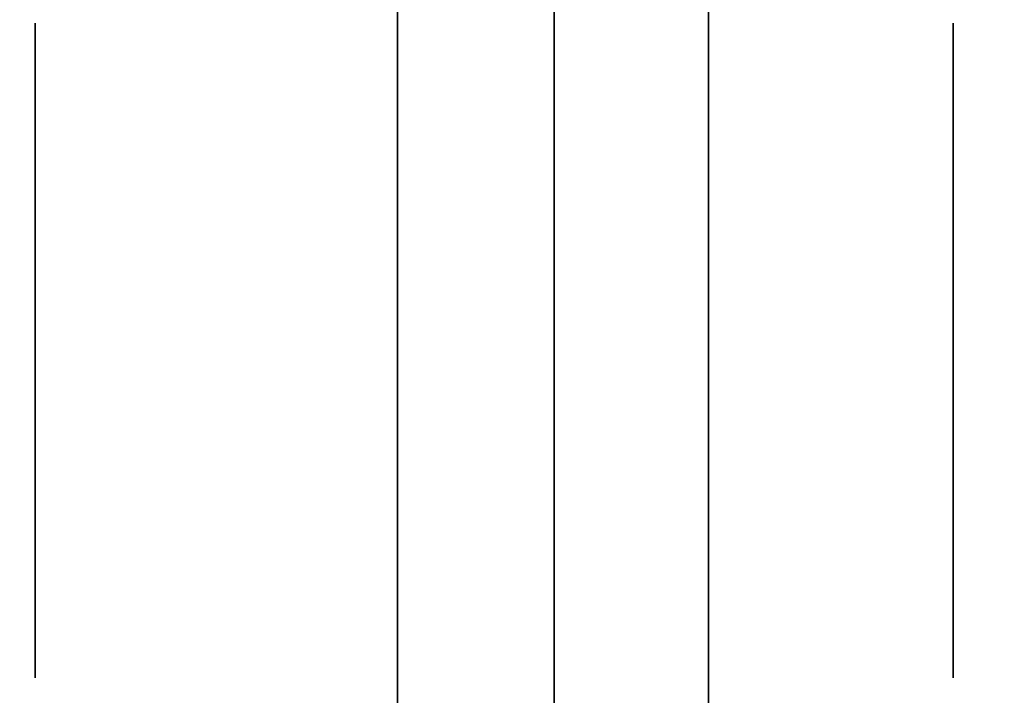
# Model space of a CAD drawing. Extents: x 248.8 to 273, y 2872.5 to 2876.7.
# Tile 643 of 656: x 272.8344 to 272.8746, y 2876.5443 to 2876.5719. Entities that reach past the tile are written whole.
import ezdxf

# ---------------------------------------------------------------- set-up
doc = ezdxf.new("R2010")
doc.units = 0
doc.header["$LTSCALE"] = 150
doc.header["$MEASUREMENT"] = 0
doc.layers.add('3DFACE_BOLT', color=7, linetype='CONTINUOUS')
doc.layers.add('3DFACE_SHAPE', color=7, linetype='CONTINUOUS')

msp = doc.modelspace()

# ---------------------------------------------------------------- linework, layer by layer
at = {"layer": '3DFACE_BOLT', "color": 1}
for points, invisible_edges in [([(272.849787, 2876.571741, -0.135), (272.849787, 2876.565054, -0.146583), (272.834987, 2876.571741, -0.135)], 14), ([(272.834987, 2876.571741, -0.135), (272.849787, 2876.565054, -0.146583), (272.834987, 2876.565054, -0.146583)], 3), ([(272.849787, 2876.565054, -0.123417), (272.849787, 2876.571741, -0.135), (272.834987, 2876.565054, -0.123417)], 14), ([(272.834987, 2876.565054, -0.123417), (272.849787, 2876.571741, -0.135), (272.834987, 2876.571741, -0.135)], 3), ([(272.834987, 2876.571741, -0.135), (272.834987, 2876.565054, -0.146583), (272.834987, 2876.565054, -0.123417)], 2), ([(272.849787, 2876.571741, -0.065), (272.849787, 2876.565054, -0.076583), (272.834987, 2876.571741, -0.065)], 14), ([(272.834987, 2876.571741, -0.065), (272.849787, 2876.565054, -0.076583), (272.834987, 2876.565054, -0.076583)], 3), ([(272.849787, 2876.565054, -0.053417), (272.849787, 2876.571741, -0.065), (272.834987, 2876.565054, -0.053417)], 14), ([(272.834987, 2876.565054, -0.053417), (272.849787, 2876.571741, -0.065), (272.834987, 2876.571741, -0.065)], 3), ([(272.834987, 2876.571741, -0.065), (272.834987, 2876.565054, -0.076583), (272.834987, 2876.565054, -0.053417)], 2), ([(272.849787, 2876.571741, -0.135), (272.849787, 2876.565054, -0.123417), (272.849787, 2876.565054, -0.146583)], 2), ([(272.849787, 2876.571741, -0.065), (272.849787, 2876.565054, -0.053417), (272.849787, 2876.565054, -0.076583)], 2), ([(272.872487, 2876.571741, -0.135), (272.872487, 2876.565054, -0.146583), (272.862487, 2876.571741, -0.135)], 14), ([(272.862487, 2876.571741, -0.135), (272.872487, 2876.565054, -0.146583), (272.862487, 2876.565054, -0.146583)], 3), ([(272.872487, 2876.565054, -0.123417), (272.872487, 2876.571741, -0.135), (272.862487, 2876.565054, -0.123417)], 14), ([(272.862487, 2876.565054, -0.123417), (272.872487, 2876.571741, -0.135), (272.862487, 2876.571741, -0.135)], 3), ([(272.862487, 2876.571741, -0.135), (272.862487, 2876.565054, -0.146583), (272.862487, 2876.565054, -0.123417)], 2), ([(272.872487, 2876.571741, -0.065), (272.872487, 2876.565054, -0.076583), (272.862487, 2876.571741, -0.065)], 14), ([(272.862487, 2876.571741, -0.065), (272.872487, 2876.565054, -0.076583), (272.862487, 2876.565054, -0.076583)], 3), ([(272.872487, 2876.565054, -0.053417), (272.872487, 2876.571741, -0.065), (272.862487, 2876.565054, -0.053417)], 14), ([(272.862487, 2876.565054, -0.053417), (272.872487, 2876.571741, -0.065), (272.862487, 2876.571741, -0.065)], 3), ([(272.862487, 2876.571741, -0.065), (272.862487, 2876.565054, -0.076583), (272.862487, 2876.565054, -0.053417)], 2), ([(272.872487, 2876.571741, -0.135), (272.872487, 2876.565054, -0.123417), (272.872487, 2876.565054, -0.146583)], 2), ([(272.872487, 2876.571741, -0.065), (272.872487, 2876.565054, -0.053417), (272.872487, 2876.565054, -0.076583)], 2), ([(272.862487, 2876.566366, -0.135), (272.862487, 2876.565975, -0.137472), (272.812487, 2876.566366, -0.135)], 14), ([(272.812487, 2876.566366, -0.135), (272.862487, 2876.565975, -0.137472), (272.812487, 2876.565975, -0.137472)], 3), ([(272.812487, 2876.565975, -0.132528), (272.862487, 2876.566366, -0.135), (272.812487, 2876.566366, -0.135)], 3), ([(272.862487, 2876.566366, -0.065), (272.862487, 2876.565975, -0.067472), (272.812487, 2876.566366, -0.065)], 14), ([(272.812487, 2876.566366, -0.065), (272.862487, 2876.565975, -0.067472), (272.812487, 2876.565975, -0.067472)], 3), ([(272.812487, 2876.565975, -0.062528), (272.862487, 2876.566366, -0.065), (272.812487, 2876.566366, -0.065)], 3), ([(272.862487, 2876.565975, -0.132528), (272.862487, 2876.566366, -0.135), (272.812487, 2876.565975, -0.132528)], 14), ([(272.862487, 2876.565975, -0.062528), (272.862487, 2876.566366, -0.065), (272.812487, 2876.565975, -0.062528)], 14), ([(272.862487, 2876.566366, -0.135), (272.862487, 2876.565975, -0.132528), (272.862487, 2876.565975, -0.137472)], 2), ([(272.862487, 2876.566366, -0.065), (272.862487, 2876.565975, -0.062528), (272.862487, 2876.565975, -0.067472)], 2), ([(272.862487, 2876.565975, -0.137472), (272.862487, 2876.564839, -0.139702), (272.812487, 2876.565975, -0.137472)], 14), ([(272.812487, 2876.565975, -0.137472), (272.862487, 2876.564839, -0.139702), (272.812487, 2876.564839, -0.139702)], 3), ([(272.862487, 2876.564839, -0.130298), (272.862487, 2876.565975, -0.132528), (272.812487, 2876.564839, -0.130298)], 14), ([(272.812487, 2876.564839, -0.130298), (272.862487, 2876.565975, -0.132528), (272.812487, 2876.565975, -0.132528)], 3), ([(272.862487, 2876.565975, -0.067472), (272.862487, 2876.564839, -0.069702), (272.812487, 2876.565975, -0.067472)], 14), ([(272.812487, 2876.565975, -0.067472), (272.862487, 2876.564839, -0.069702), (272.812487, 2876.564839, -0.069702)], 3), ([(272.862487, 2876.564839, -0.060298), (272.862487, 2876.565975, -0.062528), (272.812487, 2876.564839, -0.060298)], 14), ([(272.812487, 2876.564839, -0.060298), (272.862487, 2876.565975, -0.062528), (272.812487, 2876.565975, -0.062528)], 3), ([(272.862487, 2876.565975, -0.132528), (272.862487, 2876.564839, -0.130298), (272.862487, 2876.565975, -0.137472)], 14), ([(272.862487, 2876.565975, -0.137472), (272.862487, 2876.564839, -0.130298), (272.862487, 2876.564839, -0.139702)], 3), ([(272.862487, 2876.565975, -0.062528), (272.862487, 2876.564839, -0.060298), (272.862487, 2876.565975, -0.067472)], 14), ([(272.862487, 2876.565975, -0.067472), (272.862487, 2876.564839, -0.060298), (272.862487, 2876.564839, -0.069702)], 3), ([(272.849787, 2876.565054, -0.146583), (272.849787, 2876.551679, -0.146583), (272.834987, 2876.565054, -0.146583)], 14), ([(272.834987, 2876.565054, -0.146583), (272.849787, 2876.551679, -0.146583), (272.834987, 2876.551679, -0.146583)], 3), ([(272.849787, 2876.551679, -0.123417), (272.849787, 2876.565054, -0.123417), (272.834987, 2876.551679, -0.123417)], 14), ([(272.834987, 2876.551679, -0.123417), (272.849787, 2876.565054, -0.123417), (272.834987, 2876.565054, -0.123417)], 3), ([(272.834987, 2876.565054, -0.146583), (272.834987, 2876.551679, -0.146583), (272.834987, 2876.565054, -0.123417)], 14), ([(272.834987, 2876.565054, -0.123417), (272.834987, 2876.551679, -0.146583), (272.834987, 2876.551679, -0.123417)], 3), ([(272.849787, 2876.565054, -0.076583), (272.849787, 2876.551679, -0.076583), (272.834987, 2876.565054, -0.076583)], 14), ([(272.834987, 2876.565054, -0.076583), (272.849787, 2876.551679, -0.076583), (272.834987, 2876.551679, -0.076583)], 3), ([(272.849787, 2876.551679, -0.053417), (272.849787, 2876.565054, -0.053417), (272.834987, 2876.551679, -0.053417)], 14), ([(272.834987, 2876.551679, -0.053417), (272.849787, 2876.565054, -0.053417), (272.834987, 2876.565054, -0.053417)], 3), ([(272.834987, 2876.565054, -0.076583), (272.834987, 2876.551679, -0.076583), (272.834987, 2876.565054, -0.053417)], 14), ([(272.834987, 2876.565054, -0.053417), (272.834987, 2876.551679, -0.076583), (272.834987, 2876.551679, -0.053417)], 3), ([(272.849787, 2876.565054, -0.123417), (272.849787, 2876.551679, -0.123417), (272.849787, 2876.565054, -0.146583)], 14), ([(272.849787, 2876.565054, -0.146583), (272.849787, 2876.551679, -0.123417), (272.849787, 2876.551679, -0.146583)], 3), ([(272.849787, 2876.565054, -0.053417), (272.849787, 2876.551679, -0.053417), (272.849787, 2876.565054, -0.076583)], 14), ([(272.849787, 2876.565054, -0.076583), (272.849787, 2876.551679, -0.053417), (272.849787, 2876.551679, -0.076583)], 3), ([(272.872487, 2876.565054, -0.146583), (272.872487, 2876.551679, -0.146583), (272.862487, 2876.565054, -0.146583)], 14), ([(272.862487, 2876.565054, -0.146583), (272.872487, 2876.551679, -0.146583), (272.862487, 2876.551679, -0.146583)], 3), ([(272.872487, 2876.551679, -0.123417), (272.872487, 2876.565054, -0.123417), (272.862487, 2876.551679, -0.123417)], 14), ([(272.862487, 2876.551679, -0.123417), (272.872487, 2876.565054, -0.123417), (272.862487, 2876.565054, -0.123417)], 3), ([(272.862487, 2876.565054, -0.146583), (272.862487, 2876.551679, -0.146583), (272.862487, 2876.565054, -0.123417)], 14), ([(272.862487, 2876.565054, -0.123417), (272.862487, 2876.551679, -0.146583), (272.862487, 2876.551679, -0.123417)], 3), ([(272.872487, 2876.565054, -0.076583), (272.872487, 2876.551679, -0.076583), (272.862487, 2876.565054, -0.076583)], 14), ([(272.862487, 2876.565054, -0.076583), (272.872487, 2876.551679, -0.076583), (272.862487, 2876.551679, -0.076583)], 3), ([(272.872487, 2876.551679, -0.053417), (272.872487, 2876.565054, -0.053417), (272.862487, 2876.551679, -0.053417)], 14), ([(272.862487, 2876.551679, -0.053417), (272.872487, 2876.565054, -0.053417), (272.862487, 2876.565054, -0.053417)], 3), ([(272.862487, 2876.565054, -0.076583), (272.862487, 2876.551679, -0.076583), (272.862487, 2876.565054, -0.053417)], 14), ([(272.862487, 2876.565054, -0.053417), (272.862487, 2876.551679, -0.076583), (272.862487, 2876.551679, -0.053417)], 3), ([(272.872487, 2876.565054, -0.123417), (272.872487, 2876.551679, -0.123417), (272.872487, 2876.565054, -0.146583)], 14), ([(272.872487, 2876.565054, -0.146583), (272.872487, 2876.551679, -0.123417), (272.872487, 2876.551679, -0.146583)], 3), ([(272.872487, 2876.565054, -0.053417), (272.872487, 2876.551679, -0.053417), (272.872487, 2876.565054, -0.076583)], 14), ([(272.872487, 2876.565054, -0.076583), (272.872487, 2876.551679, -0.053417), (272.872487, 2876.551679, -0.076583)], 3), ([(272.862487, 2876.564839, -0.139702), (272.862487, 2876.563069, -0.141472), (272.812487, 2876.564839, -0.139702)], 14), ([(272.812487, 2876.564839, -0.139702), (272.862487, 2876.563069, -0.141472), (272.812487, 2876.563069, -0.141472)], 3), ([(272.862487, 2876.563069, -0.128528), (272.862487, 2876.564839, -0.130298), (272.812487, 2876.563069, -0.128528)], 14), ([(272.812487, 2876.563069, -0.128528), (272.862487, 2876.564839, -0.130298), (272.812487, 2876.564839, -0.130298)], 3), ([(272.862487, 2876.564839, -0.069702), (272.862487, 2876.563069, -0.071472), (272.812487, 2876.564839, -0.069702)], 14), ([(272.812487, 2876.564839, -0.069702), (272.862487, 2876.563069, -0.071472), (272.812487, 2876.563069, -0.071472)], 3), ([(272.862487, 2876.563069, -0.058528), (272.862487, 2876.564839, -0.060298), (272.812487, 2876.563069, -0.058528)], 14), ([(272.812487, 2876.563069, -0.058528), (272.862487, 2876.564839, -0.060298), (272.812487, 2876.564839, -0.060298)], 3), ([(272.862487, 2876.564839, -0.130298), (272.862487, 2876.563069, -0.128528), (272.862487, 2876.564839, -0.139702)], 14), ([(272.862487, 2876.564839, -0.139702), (272.862487, 2876.563069, -0.128528), (272.862487, 2876.563069, -0.141472)], 3), ([(272.862487, 2876.564839, -0.060298), (272.862487, 2876.563069, -0.058528), (272.862487, 2876.564839, -0.069702)], 14), ([(272.862487, 2876.564839, -0.069702), (272.862487, 2876.563069, -0.058528), (272.862487, 2876.563069, -0.071472)], 3), ([(272.862487, 2876.563069, -0.141472), (272.862487, 2876.560839, -0.142608), (272.812487, 2876.563069, -0.141472)], 14), ([(272.812487, 2876.563069, -0.141472), (272.862487, 2876.560839, -0.142608), (272.812487, 2876.560839, -0.142608)], 3), ([(272.862487, 2876.560839, -0.127392), (272.862487, 2876.563069, -0.128528), (272.812487, 2876.560839, -0.127392)], 14), ([(272.812487, 2876.560839, -0.127392), (272.862487, 2876.563069, -0.128528), (272.812487, 2876.563069, -0.128528)], 3), ([(272.862487, 2876.563069, -0.071472), (272.862487, 2876.560839, -0.072608), (272.812487, 2876.563069, -0.071472)], 14), ([(272.812487, 2876.563069, -0.071472), (272.862487, 2876.560839, -0.072608), (272.812487, 2876.560839, -0.072608)], 3), ([(272.862487, 2876.560839, -0.057392), (272.862487, 2876.563069, -0.058528), (272.812487, 2876.560839, -0.057392)], 14), ([(272.812487, 2876.560839, -0.057392), (272.862487, 2876.563069, -0.058528), (272.812487, 2876.563069, -0.058528)], 3), ([(272.862487, 2876.563069, -0.128528), (272.862487, 2876.560839, -0.127392), (272.862487, 2876.563069, -0.141472)], 14), ([(272.862487, 2876.563069, -0.141472), (272.862487, 2876.560839, -0.127392), (272.862487, 2876.560839, -0.142608)], 3), ([(272.862487, 2876.563069, -0.058528), (272.862487, 2876.560839, -0.057392), (272.862487, 2876.563069, -0.071472)], 14), ([(272.862487, 2876.563069, -0.071472), (272.862487, 2876.560839, -0.057392), (272.862487, 2876.560839, -0.072608)], 3), ([(272.862487, 2876.560839, -0.142608), (272.862487, 2876.558366, -0.143), (272.812487, 2876.560839, -0.142608)], 14), ([(272.812487, 2876.560839, -0.142608), (272.862487, 2876.558366, -0.143), (272.812487, 2876.558366, -0.143)], 3), ([(272.862487, 2876.558366, -0.127), (272.862487, 2876.560839, -0.127392), (272.812487, 2876.558366, -0.127)], 14), ([(272.812487, 2876.558366, -0.127), (272.862487, 2876.560839, -0.127392), (272.812487, 2876.560839, -0.127392)], 3), ([(272.862487, 2876.560839, -0.072608), (272.862487, 2876.558366, -0.073), (272.812487, 2876.560839, -0.072608)], 14), ([(272.812487, 2876.560839, -0.072608), (272.862487, 2876.558366, -0.073), (272.812487, 2876.558366, -0.073)], 3), ([(272.862487, 2876.558366, -0.057), (272.862487, 2876.560839, -0.057392), (272.812487, 2876.558366, -0.057)], 14), ([(272.812487, 2876.558366, -0.057), (272.862487, 2876.560839, -0.057392), (272.812487, 2876.560839, -0.057392)], 3), ([(272.862487, 2876.560839, -0.127392), (272.862487, 2876.558366, -0.127), (272.862487, 2876.560839, -0.142608)], 14), ([(272.862487, 2876.560839, -0.142608), (272.862487, 2876.558366, -0.127), (272.862487, 2876.558366, -0.143)], 3), ([(272.862487, 2876.560839, -0.057392), (272.862487, 2876.558366, -0.057), (272.862487, 2876.560839, -0.072608)], 14), ([(272.862487, 2876.560839, -0.072608), (272.862487, 2876.558366, -0.057), (272.862487, 2876.558366, -0.073)], 3), ([(272.862487, 2876.558366, -0.143), (272.862487, 2876.555894, -0.142608), (272.812487, 2876.558366, -0.143)], 14), ([(272.812487, 2876.558366, -0.143), (272.862487, 2876.555894, -0.142608), (272.812487, 2876.555894, -0.142608)], 3), ([(272.812487, 2876.555894, -0.127392), (272.862487, 2876.558366, -0.127), (272.812487, 2876.558366, -0.127)], 3), ([(272.862487, 2876.558366, -0.073), (272.862487, 2876.555894, -0.072608), (272.812487, 2876.558366, -0.073)], 14), ([(272.812487, 2876.558366, -0.073), (272.862487, 2876.555894, -0.072608), (272.812487, 2876.555894, -0.072608)], 3), ([(272.812487, 2876.555894, -0.057392), (272.862487, 2876.558366, -0.057), (272.812487, 2876.558366, -0.057)], 3), ([(272.862487, 2876.555894, -0.127392), (272.862487, 2876.558366, -0.127), (272.812487, 2876.555894, -0.127392)], 14), ([(272.862487, 2876.555894, -0.057392), (272.862487, 2876.558366, -0.057), (272.812487, 2876.555894, -0.057392)], 14), ([(272.862487, 2876.558366, -0.127), (272.862487, 2876.555894, -0.127392), (272.862487, 2876.558366, -0.143)], 14), ([(272.862487, 2876.558366, -0.143), (272.862487, 2876.555894, -0.127392), (272.862487, 2876.555894, -0.142608)], 3), ([(272.862487, 2876.558366, -0.057), (272.862487, 2876.555894, -0.057392), (272.862487, 2876.558366, -0.073)], 14), ([(272.862487, 2876.558366, -0.073), (272.862487, 2876.555894, -0.057392), (272.862487, 2876.555894, -0.072608)], 3), ([(272.862487, 2876.555894, -0.142608), (272.862487, 2876.553664, -0.141472), (272.812487, 2876.555894, -0.142608)], 14), ([(272.812487, 2876.555894, -0.142608), (272.862487, 2876.553664, -0.141472), (272.812487, 2876.553664, -0.141472)], 3), ([(272.862487, 2876.553664, -0.128528), (272.862487, 2876.555894, -0.127392), (272.812487, 2876.553664, -0.128528)], 14), ([(272.812487, 2876.553664, -0.128528), (272.862487, 2876.555894, -0.127392), (272.812487, 2876.555894, -0.127392)], 3), ([(272.862487, 2876.555894, -0.072608), (272.862487, 2876.553664, -0.071472), (272.812487, 2876.555894, -0.072608)], 14), ([(272.812487, 2876.555894, -0.072608), (272.862487, 2876.553664, -0.071472), (272.812487, 2876.553664, -0.071472)], 3), ([(272.862487, 2876.553664, -0.058528), (272.862487, 2876.555894, -0.057392), (272.812487, 2876.553664, -0.058528)], 14), ([(272.812487, 2876.553664, -0.058528), (272.862487, 2876.555894, -0.057392), (272.812487, 2876.555894, -0.057392)], 3), ([(272.862487, 2876.555894, -0.127392), (272.862487, 2876.553664, -0.128528), (272.862487, 2876.555894, -0.142608)], 14), ([(272.862487, 2876.555894, -0.142608), (272.862487, 2876.553664, -0.128528), (272.862487, 2876.553664, -0.141472)], 3), ([(272.862487, 2876.555894, -0.057392), (272.862487, 2876.553664, -0.058528), (272.862487, 2876.555894, -0.072608)], 14), ([(272.862487, 2876.555894, -0.072608), (272.862487, 2876.553664, -0.058528), (272.862487, 2876.553664, -0.071472)], 3), ([(272.862487, 2876.553664, -0.141472), (272.862487, 2876.551894, -0.139702), (272.812487, 2876.553664, -0.141472)], 14), ([(272.812487, 2876.553664, -0.141472), (272.862487, 2876.551894, -0.139702), (272.812487, 2876.551894, -0.139702)], 3), ([(272.862487, 2876.551894, -0.130298), (272.862487, 2876.553664, -0.128528), (272.812487, 2876.551894, -0.130298)], 14), ([(272.812487, 2876.551894, -0.130298), (272.862487, 2876.553664, -0.128528), (272.812487, 2876.553664, -0.128528)], 3), ([(272.862487, 2876.553664, -0.071472), (272.862487, 2876.551894, -0.069702), (272.812487, 2876.553664, -0.071472)], 14), ([(272.812487, 2876.553664, -0.071472), (272.862487, 2876.551894, -0.069702), (272.812487, 2876.551894, -0.069702)], 3), ([(272.862487, 2876.551894, -0.060298), (272.862487, 2876.553664, -0.058528), (272.812487, 2876.551894, -0.060298)], 14), ([(272.812487, 2876.551894, -0.060298), (272.862487, 2876.553664, -0.058528), (272.812487, 2876.553664, -0.058528)], 3), ([(272.862487, 2876.553664, -0.128528), (272.862487, 2876.551894, -0.130298), (272.862487, 2876.553664, -0.141472)], 14), ([(272.862487, 2876.553664, -0.141472), (272.862487, 2876.551894, -0.130298), (272.862487, 2876.551894, -0.139702)], 3), ([(272.862487, 2876.553664, -0.058528), (272.862487, 2876.551894, -0.060298), (272.862487, 2876.553664, -0.071472)], 14), ([(272.862487, 2876.553664, -0.071472), (272.862487, 2876.551894, -0.060298), (272.862487, 2876.551894, -0.069702)], 3), ([(272.862487, 2876.551894, -0.139702), (272.862487, 2876.550758, -0.137472), (272.812487, 2876.551894, -0.139702)], 14), ([(272.812487, 2876.551894, -0.139702), (272.862487, 2876.550758, -0.137472), (272.812487, 2876.550758, -0.137472)], 3), ([(272.862487, 2876.550758, -0.132528), (272.862487, 2876.551894, -0.130298), (272.812487, 2876.550758, -0.132528)], 14), ([(272.812487, 2876.550758, -0.132528), (272.862487, 2876.551894, -0.130298), (272.812487, 2876.551894, -0.130298)], 3), ([(272.862487, 2876.551894, -0.069702), (272.862487, 2876.550758, -0.067472), (272.812487, 2876.551894, -0.069702)], 14), ([(272.812487, 2876.551894, -0.069702), (272.862487, 2876.550758, -0.067472), (272.812487, 2876.550758, -0.067472)], 3), ([(272.862487, 2876.550758, -0.062528), (272.862487, 2876.551894, -0.060298), (272.812487, 2876.550758, -0.062528)], 14), ([(272.812487, 2876.550758, -0.062528), (272.862487, 2876.551894, -0.060298), (272.812487, 2876.551894, -0.060298)], 3), ([(272.849787, 2876.551679, -0.146583), (272.849787, 2876.544991, -0.135), (272.834987, 2876.551679, -0.146583)], 14), ([(272.834987, 2876.551679, -0.146583), (272.849787, 2876.544991, -0.135), (272.834987, 2876.544991, -0.135)], 3), ([(272.849787, 2876.544991, -0.135), (272.849787, 2876.551679, -0.123417), (272.834987, 2876.544991, -0.135)], 14), ([(272.834987, 2876.544991, -0.135), (272.849787, 2876.551679, -0.123417), (272.834987, 2876.551679, -0.123417)], 3), ([(272.834987, 2876.551679, -0.146583), (272.834987, 2876.544991, -0.135), (272.834987, 2876.551679, -0.123417)], 12), ([(272.849787, 2876.551679, -0.076583), (272.849787, 2876.544991, -0.065), (272.834987, 2876.551679, -0.076583)], 14), ([(272.834987, 2876.551679, -0.076583), (272.849787, 2876.544991, -0.065), (272.834987, 2876.544991, -0.065)], 3), ([(272.849787, 2876.544991, -0.065), (272.849787, 2876.551679, -0.053417), (272.834987, 2876.544991, -0.065)], 14), ([(272.834987, 2876.544991, -0.065), (272.849787, 2876.551679, -0.053417), (272.834987, 2876.551679, -0.053417)], 3), ([(272.834987, 2876.551679, -0.076583), (272.834987, 2876.544991, -0.065), (272.834987, 2876.551679, -0.053417)], 12), ([(272.849787, 2876.551679, -0.123417), (272.849787, 2876.544991, -0.135), (272.849787, 2876.551679, -0.146583)], 12), ([(272.849787, 2876.551679, -0.053417), (272.849787, 2876.544991, -0.065), (272.849787, 2876.551679, -0.076583)], 12), ([(272.862487, 2876.551894, -0.130298), (272.862487, 2876.550758, -0.132528), (272.862487, 2876.551894, -0.139702)], 14), ([(272.862487, 2876.551894, -0.139702), (272.862487, 2876.550758, -0.132528), (272.862487, 2876.550758, -0.137472)], 3), ([(272.862487, 2876.551894, -0.060298), (272.862487, 2876.550758, -0.062528), (272.862487, 2876.551894, -0.069702)], 14), ([(272.862487, 2876.551894, -0.069702), (272.862487, 2876.550758, -0.062528), (272.862487, 2876.550758, -0.067472)], 3), ([(272.872487, 2876.551679, -0.146583), (272.872487, 2876.544991, -0.135), (272.862487, 2876.551679, -0.146583)], 14), ([(272.862487, 2876.551679, -0.146583), (272.872487, 2876.544991, -0.135), (272.862487, 2876.544991, -0.135)], 3), ([(272.872487, 2876.544991, -0.135), (272.872487, 2876.551679, -0.123417), (272.862487, 2876.544991, -0.135)], 14), ([(272.862487, 2876.544991, -0.135), (272.872487, 2876.551679, -0.123417), (272.862487, 2876.551679, -0.123417)], 3), ([(272.862487, 2876.551679, -0.146583), (272.862487, 2876.544991, -0.135), (272.862487, 2876.551679, -0.123417)], 12), ([(272.872487, 2876.551679, -0.076583), (272.872487, 2876.544991, -0.065), (272.862487, 2876.551679, -0.076583)], 14), ([(272.862487, 2876.551679, -0.076583), (272.872487, 2876.544991, -0.065), (272.862487, 2876.544991, -0.065)], 3), ([(272.872487, 2876.544991, -0.065), (272.872487, 2876.551679, -0.053417), (272.862487, 2876.544991, -0.065)], 14), ([(272.862487, 2876.544991, -0.065), (272.872487, 2876.551679, -0.053417), (272.862487, 2876.551679, -0.053417)], 3), ([(272.862487, 2876.551679, -0.076583), (272.862487, 2876.544991, -0.065), (272.862487, 2876.551679, -0.053417)], 12), ([(272.872487, 2876.551679, -0.123417), (272.872487, 2876.544991, -0.135), (272.872487, 2876.551679, -0.146583)], 12), ([(272.872487, 2876.551679, -0.053417), (272.872487, 2876.544991, -0.065), (272.872487, 2876.551679, -0.076583)], 12), ([(272.862487, 2876.550758, -0.137472), (272.862487, 2876.550366, -0.135), (272.812487, 2876.550758, -0.137472)], 14), ([(272.812487, 2876.550758, -0.137472), (272.862487, 2876.550366, -0.135), (272.812487, 2876.550366, -0.135)], 3), ([(272.862487, 2876.550366, -0.135), (272.862487, 2876.550758, -0.132528), (272.812487, 2876.550366, -0.135)], 14), ([(272.812487, 2876.550366, -0.135), (272.862487, 2876.550758, -0.132528), (272.812487, 2876.550758, -0.132528)], 3), ([(272.862487, 2876.550758, -0.067472), (272.862487, 2876.550366, -0.065), (272.812487, 2876.550758, -0.067472)], 14), ([(272.812487, 2876.550758, -0.067472), (272.862487, 2876.550366, -0.065), (272.812487, 2876.550366, -0.065)], 3), ([(272.862487, 2876.550366, -0.065), (272.862487, 2876.550758, -0.062528), (272.812487, 2876.550366, -0.065)], 14), ([(272.812487, 2876.550366, -0.065), (272.862487, 2876.550758, -0.062528), (272.812487, 2876.550758, -0.062528)], 3), ([(272.862487, 2876.550758, -0.132528), (272.862487, 2876.550366, -0.135), (272.862487, 2876.550758, -0.137472)], 12), ([(272.862487, 2876.550758, -0.062528), (272.862487, 2876.550366, -0.065), (272.862487, 2876.550758, -0.067472)], 12)]:
    msp.add_3dface(points, dxfattribs=dict(at, invisible_edges=invisible_edges))
at = {"layer": '3DFACE_SHAPE', "color": 13}
for points, invisible_edges in [([(272.856187, 2872.521516, -0.1905), (272.856187, 2876.721516, -0.1905), (272.759337, 2872.521516, -0.1905)], 2), ([(272.856187, 2876.721516, -0.1905), (272.759337, 2876.721516, -0.1905), (272.759337, 2872.521516, -0.1905)], 12), ([(272.856187, 2876.684666, -0.0095), (272.856187, 2876.558366, -0.0095), (272.759337, 2876.721516, -0.0095)], 14), ([(272.759337, 2876.721516, -0.0095), (272.856187, 2876.558366, -0.0095), (272.856187, 2874.684666, -0.0095)], 13), ([(272.856187, 2874.684666, -0.0095), (272.856187, 2874.558366, -0.0095), (272.759337, 2876.721516, -0.0095)], 14), ([(272.856187, 2874.558366, -0.0095), (272.856187, 2872.684666, -0.0095), (272.759337, 2876.721516, -0.0095)], 14), ([(272.759337, 2876.721516, -0.0095), (272.856187, 2872.684666, -0.0095), (272.856187, 2872.558366, -0.0095)], 13), ([(272.759337, 2872.521516, -0.0095), (272.759337, 2876.721516, -0.0095), (272.856187, 2872.558366, -0.0095)], 14), ([(272.959337, 2872.521516), (272.959337, 2876.721516), (272.759337, 2872.521516)], 2), ([(272.959337, 2876.721516), (272.759337, 2876.721516), (272.759337, 2872.521516)], 12), ([(272.759337, 2872.521516, -0.2), (272.759337, 2876.721516, -0.2), (272.959337, 2872.521516, -0.2)], 2), ([(272.759337, 2876.721516, -0.2), (272.959337, 2876.721516, -0.2), (272.959337, 2872.521516, -0.2)], 12), ([(272.856187, 2874.558366, -0.1435), (272.856187, 2876.721516, -0.1905), (272.856187, 2872.684666, -0.1435)], 15), ([(272.856187, 2872.684666, -0.1435), (272.856187, 2876.721516, -0.1905), (272.856187, 2872.521516, -0.1905)], 13), ([(272.856187, 2874.684666, -0.1435), (272.856187, 2876.721516, -0.1905), (272.856187, 2874.558366, -0.1435)], 15), ([(272.856187, 2874.684666, -0.1435), (272.856187, 2876.558366, -0.1435), (272.856187, 2876.721516, -0.1905)], 15), ([(272.856187, 2876.558366, -0.1435), (272.856187, 2876.564377, -0.14101), (272.856187, 2876.721516, -0.1905)], 14), ([(272.856187, 2876.721516, -0.1905), (272.856187, 2876.564377, -0.14101), (272.856187, 2876.678656, -0.14101)], 15), ([(272.862487, 2874.558366, -0.0565), (272.862487, 2876.721516, -0.0095), (272.862487, 2872.684666, -0.0565)], 15), ([(272.862487, 2872.684666, -0.0565), (272.862487, 2876.721516, -0.0095), (272.862487, 2872.521516, -0.0095)], 13), ([(272.862487, 2874.684666, -0.0565), (272.862487, 2876.721516, -0.0095), (272.862487, 2874.558366, -0.0565)], 15), ([(272.862487, 2876.558366, -0.0565), (272.862487, 2876.721516, -0.0095), (272.862487, 2874.684666, -0.0565)], 15), ([(272.862487, 2876.564377, -0.05899), (272.862487, 2876.721516, -0.0095), (272.862487, 2876.558366, -0.0565)], 3), ([(272.862487, 2876.684666, -0.0565), (272.862487, 2876.721516, -0.0095), (272.862487, 2876.564377, -0.05899)], 15), ([(272.862487, 2872.521516, -0.1905), (272.862487, 2876.721516, -0.1905), (272.862487, 2876.558366, -0.1435)], 14), ([(272.862487, 2876.721516, -0.1905), (272.862487, 2876.678656, -0.14101), (272.862487, 2876.558366, -0.1435)], 15), ([(272.862487, 2872.521516, -0.0095), (272.862487, 2876.721516, -0.0095), (272.959337, 2872.521516, -0.0095)], 2), ([(272.862487, 2876.721516, -0.0095), (272.959337, 2876.721516, -0.0095), (272.959337, 2872.521516, -0.0095)], 12), ([(272.959337, 2872.521516, -0.1905), (272.959337, 2876.721516, -0.1905), (272.862487, 2872.521516, -0.1905)], 2), ([(272.959337, 2876.721516, -0.1905), (272.862487, 2876.721516, -0.1905), (272.862487, 2872.521516, -0.1905)], 12), ([(272.856187, 2876.531016, -2.5), (272.856187, 2876.712016, -2.5), (272.862487, 2876.531016, -2.5)], 14), ([(272.856187, 2876.712016, -2.5), (272.862487, 2876.712016, -2.5), (272.862487, 2876.531016, -2.5)], 13), ([(272.856187, 2876.712016, -0.2), (272.856187, 2876.531016, -0.2), (272.862487, 2876.712016, -0.2)], 14), ([(272.856187, 2876.531016, -0.2), (272.862487, 2876.531016, -0.2), (272.862487, 2876.712016, -0.2)], 13), ([(272.856187, 2876.531016, -2.5), (272.856187, 2876.531016, -0.2), (272.856187, 2876.712016, -2.5)], 2), ([(272.856187, 2876.531016, -0.2), (272.856187, 2876.712016, -0.2), (272.856187, 2876.712016, -2.5)], 12), ([(272.862487, 2876.712016, -2.5), (272.862487, 2876.712016, -0.2), (272.862487, 2876.531016, -2.5)], 2), ([(272.862487, 2876.712016, -0.2), (272.862487, 2876.531016, -0.2), (272.862487, 2876.531016, -2.5)], 12), ([(272.856187, 2876.678656, -0.05899), (272.856187, 2876.558366, -0.0095), (272.856187, 2876.684666, -0.0565)], 3), ([(272.856187, 2876.558366, -0.0095), (272.856187, 2876.684666, -0.0095), (272.856187, 2876.684666, -0.0565)], 14), ([(272.862487, 2876.678656, -0.05899), (272.862487, 2876.684666, -0.0565), (272.862487, 2876.566866, -0.065)], 14), ([(272.862487, 2876.566866, -0.065), (272.862487, 2876.684666, -0.0565), (272.862487, 2876.564377, -0.05899)], 15), ([(272.856187, 2876.566866, -0.135), (272.856187, 2876.676166, -0.135), (272.856187, 2876.678656, -0.14101)], 13), ([(272.856187, 2876.678656, -0.14101), (272.856187, 2876.564377, -0.14101), (272.856187, 2876.566866, -0.135)], 13), ([(272.856187, 2876.566866, -0.135), (272.856187, 2876.678656, -0.07101), (272.856187, 2876.676166, -0.135)], 15), ([(272.856187, 2876.678656, -0.07101), (272.856187, 2876.566866, -0.135), (272.856187, 2876.676166, -0.065)], 3), ([(272.856187, 2876.564377, -0.05899), (272.856187, 2876.558366, -0.0565), (272.856187, 2876.678656, -0.05899)], 14), ([(272.856187, 2876.558366, -0.0565), (272.856187, 2876.558366, -0.0095), (272.856187, 2876.678656, -0.05899)], 15), ([(272.856187, 2876.678656, -0.05899), (272.856187, 2876.676166, -0.065), (272.856187, 2876.564377, -0.05899)], 14), ([(272.862487, 2876.676166, -0.065), (272.862487, 2876.678656, -0.05899), (272.862487, 2876.566866, -0.065)], 14), ([(272.862487, 2876.676166, -0.135), (272.862487, 2876.678656, -0.12899), (272.862487, 2876.566866, -0.065)], 14), ([(272.862487, 2876.566866, -0.065), (272.862487, 2876.678656, -0.12899), (272.862487, 2876.676166, -0.065)], 15), ([(272.862487, 2876.558366, -0.1435), (272.862487, 2876.678656, -0.14101), (272.862487, 2876.564377, -0.14101)], 3), ([(272.862487, 2876.678656, -0.14101), (272.862487, 2876.676166, -0.135), (272.862487, 2876.564377, -0.14101)], 14), ([(272.856187, 2876.566866, -0.135), (272.856187, 2876.564377, -0.12899), (272.856187, 2876.676166, -0.065)], 14), ([(272.856187, 2876.676166, -0.065), (272.856187, 2876.564377, -0.12899), (272.856187, 2876.566866, -0.065)], 15), ([(272.856187, 2876.676166, -0.065), (272.856187, 2876.566866, -0.065), (272.856187, 2876.564377, -0.05899)], 13), ([(272.862487, 2876.566866, -0.135), (272.862487, 2876.676166, -0.135), (272.862487, 2876.564377, -0.07101)], 15), ([(272.862487, 2876.564377, -0.07101), (272.862487, 2876.676166, -0.135), (272.862487, 2876.566866, -0.065)], 3), ([(272.862487, 2876.676166, -0.135), (272.862487, 2876.566866, -0.135), (272.862487, 2876.564377, -0.14101)], 13), ([(272.849787, 2876.611967, -0.03), (272.849787, 2876.558366, -0.03), (272.856187, 2876.618367, -0.03)], 14), ([(272.856187, 2876.618367, -0.03), (272.849787, 2876.558366, -0.03), (272.856187, 2876.516367, -0.03)], 3), ([(272.856187, 2876.516367, -0.17), (272.849787, 2876.611967, -0.17), (272.856187, 2876.618367, -0.17)], 3), ([(272.856187, 2876.516367, -0.03), (272.856187, 2876.564377, -0.05899), (272.856187, 2876.618367, -0.03)], 3), ([(272.856187, 2876.564377, -0.05899), (272.856187, 2876.618367, -0.065), (272.856187, 2876.618367, -0.03)], 13), ([(272.856187, 2876.564377, -0.05899), (272.856187, 2876.566866, -0.065), (272.856187, 2876.618367, -0.065)], 14), ([(272.856187, 2876.566866, -0.065), (272.856187, 2876.564377, -0.07101), (272.856187, 2876.618367, -0.065)], 14), ([(272.856187, 2876.566866, -0.135), (272.856187, 2876.618367, -0.065), (272.856187, 2876.564377, -0.07101)], 15), ([(272.856187, 2876.558366, -0.1435), (272.856187, 2876.618367, -0.135), (272.856187, 2876.564377, -0.14101)], 3), ([(272.856187, 2876.564377, -0.14101), (272.856187, 2876.618367, -0.135), (272.856187, 2876.566866, -0.135)], 3), ([(272.856187, 2876.618367, -0.135), (272.856187, 2876.618367, -0.065), (272.856187, 2876.566866, -0.135)], 14), ([(272.856187, 2876.618367, -0.135), (272.856187, 2876.558366, -0.1435), (272.856187, 2876.618367, -0.17)], 3), ([(272.856187, 2876.558366, -0.1435), (272.856187, 2876.552356, -0.14101), (272.856187, 2876.618367, -0.17)], 14), ([(272.856187, 2876.618367, -0.17), (272.856187, 2876.552356, -0.14101), (272.856187, 2876.516367, -0.17)], 3), ([(272.849787, 2876.516367, -0.17), (272.849787, 2876.564377, -0.14101), (272.849787, 2876.611967, -0.17)], 3), ([(272.849787, 2876.564377, -0.14101), (272.849787, 2876.566866, -0.135), (272.849787, 2876.611967, -0.17)], 14), ([(272.849787, 2876.611967, -0.17), (272.849787, 2876.566866, -0.135), (272.849787, 2876.564377, -0.12899)], 13), ([(272.849787, 2876.564377, -0.12899), (272.849787, 2876.566866, -0.065), (272.849787, 2876.611967, -0.17)], 15), ([(272.849787, 2876.566866, -0.065), (272.849787, 2876.564377, -0.05899), (272.849787, 2876.611967, -0.17)], 14), ([(272.849787, 2876.611967, -0.17), (272.849787, 2876.564377, -0.05899), (272.849787, 2876.611967, -0.03)], 3), ([(272.849787, 2876.564377, -0.05899), (272.849787, 2876.558366, -0.03), (272.849787, 2876.611967, -0.03)], 13), ([(272.849787, 2876.516367, -0.17), (272.849787, 2876.611967, -0.17), (272.856187, 2876.516367, -0.17)], 2), ([(272.849787, 2876.564377, -0.07101), (272.849787, 2876.566866, -0.065), (272.849787, 2876.564377, -0.12899)], 14), ([(272.849787, 2876.564377, -0.14101), (272.856187, 2876.564377, -0.14101), (272.849787, 2876.566866, -0.135)], 3), ([(272.856187, 2876.564377, -0.14101), (272.856187, 2876.566866, -0.135), (272.849787, 2876.566866, -0.135)], 14), ([(272.849787, 2876.566866, -0.135), (272.856187, 2876.566866, -0.135), (272.849787, 2876.564377, -0.12899)], 3), ([(272.856187, 2876.566866, -0.135), (272.856187, 2876.564377, -0.12899), (272.849787, 2876.564377, -0.12899)], 14), ([(272.849787, 2876.564377, -0.07101), (272.856187, 2876.564377, -0.07101), (272.849787, 2876.566866, -0.065)], 3), ([(272.856187, 2876.564377, -0.07101), (272.856187, 2876.566866, -0.065), (272.849787, 2876.566866, -0.065)], 14), ([(272.849787, 2876.566866, -0.065), (272.856187, 2876.566866, -0.065), (272.849787, 2876.564377, -0.05899)], 3), ([(272.856187, 2876.566866, -0.065), (272.856187, 2876.564377, -0.05899), (272.849787, 2876.564377, -0.05899)], 14), ([(272.856187, 2876.564377, -0.12899), (272.856187, 2876.566866, -0.135), (272.856187, 2876.558366, -0.0735)], 14), ([(272.856187, 2876.558366, -0.0735), (272.856187, 2876.566866, -0.135), (272.856187, 2876.564377, -0.07101)], 3), ([(272.862487, 2876.564377, -0.05899), (272.856187, 2876.564377, -0.05899), (272.862487, 2876.566866, -0.065)], 3), ([(272.856187, 2876.564377, -0.05899), (272.856187, 2876.566866, -0.065), (272.862487, 2876.566866, -0.065)], 14), ([(272.862487, 2876.566866, -0.065), (272.856187, 2876.566866, -0.065), (272.862487, 2876.564377, -0.07101)], 3), ([(272.856187, 2876.566866, -0.065), (272.856187, 2876.564377, -0.07101), (272.862487, 2876.564377, -0.07101)], 14), ([(272.862487, 2876.564377, -0.12899), (272.856187, 2876.564377, -0.12899), (272.862487, 2876.566866, -0.135)], 3), ([(272.856187, 2876.564377, -0.12899), (272.856187, 2876.566866, -0.135), (272.862487, 2876.566866, -0.135)], 14), ([(272.862487, 2876.566866, -0.135), (272.856187, 2876.566866, -0.135), (272.862487, 2876.564377, -0.14101)], 3), ([(272.856187, 2876.566866, -0.135), (272.856187, 2876.564377, -0.14101), (272.862487, 2876.564377, -0.14101)], 14), ([(272.856187, 2876.564377, -0.12899), (272.856187, 2876.564377, -0.07101), (272.856187, 2876.566866, -0.065)], 13), ([(272.862487, 2876.564377, -0.12899), (272.862487, 2876.566866, -0.135), (272.862487, 2876.564377, -0.07101)], 14), ([(272.849787, 2876.516367, -0.17), (272.849787, 2876.558366, -0.1435), (272.849787, 2876.564377, -0.14101)], 13), ([(272.849787, 2876.558366, -0.0735), (272.849787, 2876.564377, -0.07101), (272.849787, 2876.558366, -0.1265)], 14), ([(272.849787, 2876.558366, -0.1265), (272.849787, 2876.564377, -0.07101), (272.849787, 2876.564377, -0.12899)], 15), ([(272.849787, 2876.564377, -0.05899), (272.849787, 2876.558366, -0.0565), (272.849787, 2876.558366, -0.03)], 14), ([(272.849787, 2876.558366, -0.1435), (272.856187, 2876.558366, -0.1435), (272.849787, 2876.564377, -0.14101)], 3), ([(272.856187, 2876.558366, -0.1435), (272.856187, 2876.564377, -0.14101), (272.849787, 2876.564377, -0.14101)], 14), ([(272.849787, 2876.564377, -0.12899), (272.856187, 2876.564377, -0.12899), (272.849787, 2876.558366, -0.1265)], 3), ([(272.856187, 2876.564377, -0.12899), (272.856187, 2876.558366, -0.1265), (272.849787, 2876.558366, -0.1265)], 14), ([(272.849787, 2876.558366, -0.0735), (272.856187, 2876.558366, -0.0735), (272.849787, 2876.564377, -0.07101)], 3), ([(272.856187, 2876.558366, -0.0735), (272.856187, 2876.564377, -0.07101), (272.849787, 2876.564377, -0.07101)], 14), ([(272.849787, 2876.564377, -0.05899), (272.856187, 2876.564377, -0.05899), (272.849787, 2876.558366, -0.0565)], 3), ([(272.856187, 2876.564377, -0.05899), (272.856187, 2876.558366, -0.0565), (272.849787, 2876.558366, -0.0565)], 14), ([(272.862487, 2876.558366, -0.0565), (272.856187, 2876.558366, -0.0565), (272.862487, 2876.564377, -0.05899)], 3), ([(272.856187, 2876.558366, -0.0565), (272.856187, 2876.564377, -0.05899), (272.862487, 2876.564377, -0.05899)], 14), ([(272.862487, 2876.564377, -0.07101), (272.856187, 2876.564377, -0.07101), (272.862487, 2876.558366, -0.0735)], 3), ([(272.856187, 2876.564377, -0.07101), (272.856187, 2876.558366, -0.0735), (272.862487, 2876.558366, -0.0735)], 14), ([(272.862487, 2876.558366, -0.1265), (272.856187, 2876.558366, -0.1265), (272.862487, 2876.564377, -0.12899)], 3), ([(272.856187, 2876.558366, -0.1265), (272.856187, 2876.564377, -0.12899), (272.862487, 2876.564377, -0.12899)], 14), ([(272.862487, 2876.564377, -0.14101), (272.856187, 2876.564377, -0.14101), (272.862487, 2876.558366, -0.1435)], 3), ([(272.856187, 2876.564377, -0.14101), (272.856187, 2876.558366, -0.1435), (272.862487, 2876.558366, -0.1435)], 14), ([(272.856187, 2876.564377, -0.12899), (272.856187, 2876.558366, -0.1265), (272.856187, 2876.564377, -0.07101)], 14), ([(272.856187, 2876.558366, -0.1265), (272.856187, 2876.558366, -0.0735), (272.856187, 2876.564377, -0.07101)], 13), ([(272.856187, 2876.558366, -0.0565), (272.856187, 2876.564377, -0.05899), (272.856187, 2876.516367, -0.03)], 14), ([(272.856187, 2876.558366, -0.1265), (272.856187, 2876.564377, -0.12899), (272.856187, 2876.558366, -0.0735)], 14), ([(272.862487, 2876.564377, -0.07101), (272.862487, 2876.558366, -0.0735), (272.862487, 2876.564377, -0.12899)], 14), ([(272.862487, 2876.558366, -0.0735), (272.862487, 2876.558366, -0.1265), (272.862487, 2876.564377, -0.12899)], 13), ([(272.849787, 2876.558366, -0.0565), (272.849787, 2876.552356, -0.05899), (272.849787, 2876.558366, -0.03)], 14), ([(272.849787, 2876.558366, -0.03), (272.849787, 2876.552356, -0.05899), (272.849787, 2876.516367, -0.03)], 15), ([(272.849787, 2876.552356, -0.14101), (272.849787, 2876.558366, -0.1435), (272.849787, 2876.516367, -0.17)], 14), ([(272.849787, 2876.552356, -0.07101), (272.849787, 2876.558366, -0.0735), (272.849787, 2876.552356, -0.12899)], 14), ([(272.849787, 2876.558366, -0.0735), (272.849787, 2876.558366, -0.1265), (272.849787, 2876.552356, -0.12899)], 13), ([(272.849787, 2876.552356, -0.14101), (272.856187, 2876.552356, -0.14101), (272.849787, 2876.558366, -0.1435)], 3), ([(272.856187, 2876.552356, -0.14101), (272.856187, 2876.558366, -0.1435), (272.849787, 2876.558366, -0.1435)], 14), ([(272.849787, 2876.558366, -0.1265), (272.856187, 2876.558366, -0.1265), (272.849787, 2876.552356, -0.12899)], 3), ([(272.856187, 2876.558366, -0.1265), (272.856187, 2876.552356, -0.12899), (272.849787, 2876.552356, -0.12899)], 14), ([(272.849787, 2876.552356, -0.07101), (272.856187, 2876.552356, -0.07101), (272.849787, 2876.558366, -0.0735)], 3), ([(272.856187, 2876.552356, -0.07101), (272.856187, 2876.558366, -0.0735), (272.849787, 2876.558366, -0.0735)], 14), ([(272.849787, 2876.558366, -0.0565), (272.856187, 2876.558366, -0.0565), (272.849787, 2876.552356, -0.05899)], 3), ([(272.856187, 2876.558366, -0.0565), (272.856187, 2876.552356, -0.05899), (272.849787, 2876.552356, -0.05899)], 14), ([(272.849787, 2876.558366, -0.03), (272.849787, 2876.516367, -0.03), (272.856187, 2876.516367, -0.03)], 12), ([(272.856187, 2876.552356, -0.05899), (272.856187, 2876.558366, -0.0565), (272.856187, 2876.516367, -0.065)], 14), ([(272.856187, 2876.516367, -0.065), (272.856187, 2876.558366, -0.0565), (272.856187, 2876.516367, -0.03)], 15), ([(272.856187, 2876.552356, -0.12899), (272.856187, 2876.558366, -0.1265), (272.856187, 2876.552356, -0.07101)], 14), ([(272.856187, 2876.558366, -0.1265), (272.856187, 2876.558366, -0.0735), (272.856187, 2876.552356, -0.07101)], 13), ([(272.862487, 2876.552356, -0.05899), (272.856187, 2876.552356, -0.05899), (272.862487, 2876.558366, -0.0565)], 3), ([(272.856187, 2876.552356, -0.05899), (272.856187, 2876.558366, -0.0565), (272.862487, 2876.558366, -0.0565)], 14), ([(272.862487, 2876.558366, -0.0735), (272.856187, 2876.558366, -0.0735), (272.862487, 2876.552356, -0.07101)], 3), ([(272.856187, 2876.558366, -0.0735), (272.856187, 2876.552356, -0.07101), (272.862487, 2876.552356, -0.07101)], 14), ([(272.862487, 2876.552356, -0.12899), (272.856187, 2876.552356, -0.12899), (272.862487, 2876.558366, -0.1265)], 3), ([(272.856187, 2876.552356, -0.12899), (272.856187, 2876.558366, -0.1265), (272.862487, 2876.558366, -0.1265)], 14), ([(272.862487, 2876.558366, -0.1435), (272.856187, 2876.558366, -0.1435), (272.862487, 2876.552356, -0.14101)], 3), ([(272.856187, 2876.558366, -0.1435), (272.856187, 2876.552356, -0.14101), (272.862487, 2876.552356, -0.14101)], 14), ([(272.856187, 2874.684666, -0.1435), (272.856187, 2874.690677, -0.14101), (272.856187, 2876.558366, -0.1435)], 14), ([(272.856187, 2874.690677, -0.14101), (272.856187, 2876.552356, -0.14101), (272.856187, 2876.558366, -0.1435)], 13), ([(272.856187, 2876.552356, -0.07101), (272.856187, 2876.558366, -0.0735), (272.856187, 2874.690677, -0.07101)], 14), ([(272.856187, 2876.558366, -0.0735), (272.856187, 2876.558366, -0.1265), (272.856187, 2874.690677, -0.07101)], 15), ([(272.856187, 2874.690677, -0.07101), (272.856187, 2876.558366, -0.1265), (272.856187, 2874.684666, -0.0735)], 3), ([(272.856187, 2876.558366, -0.1265), (272.856187, 2876.552356, -0.12899), (272.856187, 2874.684666, -0.0735)], 14), ([(272.856187, 2876.552356, -0.05899), (272.856187, 2874.684666, -0.0095), (272.856187, 2876.558366, -0.0565)], 3), ([(272.856187, 2874.684666, -0.0095), (272.856187, 2876.558366, -0.0095), (272.856187, 2876.558366, -0.0565)], 14), ([(272.862487, 2876.552356, -0.05899), (272.862487, 2876.558366, -0.0565), (272.862487, 2874.690677, -0.05899)], 14), ([(272.862487, 2874.690677, -0.05899), (272.862487, 2876.558366, -0.0565), (272.862487, 2874.684666, -0.0565)], 3), ([(272.862487, 2876.558366, -0.0735), (272.862487, 2874.690677, -0.12899), (272.862487, 2876.558366, -0.1265)], 15), ([(272.862487, 2876.558366, -0.1265), (272.862487, 2874.690677, -0.12899), (272.862487, 2876.552356, -0.12899)], 3), ([(272.862487, 2874.690677, -0.12899), (272.862487, 2876.558366, -0.0735), (272.862487, 2874.684666, -0.1265)], 3), ([(272.862487, 2876.558366, -0.0735), (272.862487, 2876.552356, -0.07101), (272.862487, 2874.684666, -0.1265)], 14), ([(272.862487, 2876.552356, -0.14101), (272.862487, 2874.684666, -0.1435), (272.862487, 2876.558366, -0.1435)], 3), ([(272.862487, 2874.684666, -0.1435), (272.862487, 2872.521516, -0.1905), (272.862487, 2876.558366, -0.1435)], 15), ([(272.849787, 2876.552356, -0.05899), (272.849787, 2876.549866, -0.065), (272.849787, 2876.516367, -0.03)], 14), ([(272.849787, 2876.516367, -0.03), (272.849787, 2876.549866, -0.065), (272.849787, 2876.552356, -0.07101)], 13), ([(272.849787, 2876.552356, -0.12899), (272.849787, 2876.549866, -0.135), (272.849787, 2876.552356, -0.07101)], 14), ([(272.849787, 2876.552356, -0.07101), (272.849787, 2876.549866, -0.135), (272.849787, 2876.516367, -0.03)], 15), ([(272.849787, 2876.549866, -0.135), (272.849787, 2876.552356, -0.14101), (272.849787, 2876.516367, -0.17)], 14), ([(272.849787, 2876.552356, -0.12899), (272.856187, 2876.552356, -0.12899), (272.849787, 2876.549866, -0.135)], 3), ([(272.856187, 2876.552356, -0.12899), (272.856187, 2876.549866, -0.135), (272.849787, 2876.549866, -0.135)], 14), ([(272.849787, 2876.549866, -0.135), (272.856187, 2876.549866, -0.135), (272.849787, 2876.552356, -0.14101)], 3), ([(272.856187, 2876.549866, -0.135), (272.856187, 2876.552356, -0.14101), (272.849787, 2876.552356, -0.14101)], 14), ([(272.849787, 2876.552356, -0.05899), (272.856187, 2876.552356, -0.05899), (272.849787, 2876.549866, -0.065)], 3), ([(272.856187, 2876.552356, -0.05899), (272.856187, 2876.549866, -0.065), (272.849787, 2876.549866, -0.065)], 14), ([(272.849787, 2876.549866, -0.065), (272.856187, 2876.549866, -0.065), (272.849787, 2876.552356, -0.07101)], 3), ([(272.856187, 2876.549866, -0.065), (272.856187, 2876.552356, -0.07101), (272.849787, 2876.552356, -0.07101)], 14), ([(272.862487, 2876.552356, -0.07101), (272.856187, 2876.552356, -0.07101), (272.862487, 2876.549866, -0.065)], 3), ([(272.856187, 2876.552356, -0.07101), (272.856187, 2876.549866, -0.065), (272.862487, 2876.549866, -0.065)], 14), ([(272.862487, 2876.549866, -0.065), (272.856187, 2876.549866, -0.065), (272.862487, 2876.552356, -0.05899)], 3), ([(272.856187, 2876.549866, -0.065), (272.856187, 2876.552356, -0.05899), (272.862487, 2876.552356, -0.05899)], 14), ([(272.862487, 2876.549866, -0.135), (272.856187, 2876.549866, -0.135), (272.862487, 2876.552356, -0.12899)], 3), ([(272.856187, 2876.549866, -0.135), (272.856187, 2876.552356, -0.12899), (272.862487, 2876.552356, -0.12899)], 14), ([(272.862487, 2876.552356, -0.14101), (272.856187, 2876.552356, -0.14101), (272.862487, 2876.549866, -0.135)], 3), ([(272.856187, 2876.552356, -0.14101), (272.856187, 2876.549866, -0.135), (272.862487, 2876.549866, -0.135)], 14), ([(272.856187, 2876.552356, -0.12899), (272.856187, 2876.549866, -0.135), (272.856187, 2874.690677, -0.12899)], 14), ([(272.856187, 2876.549866, -0.135), (272.856187, 2876.552356, -0.14101), (272.856187, 2874.693166, -0.135)], 14), ([(272.856187, 2874.693166, -0.135), (272.856187, 2876.552356, -0.14101), (272.856187, 2874.690677, -0.14101)], 3), ([(272.856187, 2874.684666, -0.0735), (272.856187, 2876.552356, -0.12899), (272.856187, 2874.684666, -0.1265)], 15), ([(272.856187, 2876.552356, -0.12899), (272.856187, 2874.690677, -0.12899), (272.856187, 2874.684666, -0.1265)], 15), ([(272.856187, 2874.690677, -0.07101), (272.856187, 2874.693166, -0.065), (272.856187, 2876.552356, -0.07101)], 14), ([(272.856187, 2874.693166, -0.065), (272.856187, 2876.549866, -0.065), (272.856187, 2876.552356, -0.07101)], 13), ([(272.856187, 2874.690677, -0.05899), (272.856187, 2874.684666, -0.0565), (272.856187, 2876.552356, -0.05899)], 14), ([(272.856187, 2874.684666, -0.0565), (272.856187, 2874.684666, -0.0095), (272.856187, 2876.552356, -0.05899)], 15), ([(272.856187, 2876.552356, -0.05899), (272.856187, 2876.549866, -0.065), (272.856187, 2874.690677, -0.05899)], 14), ([(272.856187, 2876.549866, -0.065), (272.856187, 2876.552356, -0.05899), (272.856187, 2876.516367, -0.065)], 14), ([(272.856187, 2876.552356, -0.14101), (272.856187, 2876.516367, -0.135), (272.856187, 2876.516367, -0.17)], 13), ([(272.856187, 2876.552356, -0.14101), (272.856187, 2876.549866, -0.135), (272.856187, 2876.516367, -0.135)], 14), ([(272.856187, 2876.552356, -0.07101), (272.856187, 2876.549866, -0.065), (272.856187, 2876.552356, -0.12899)], 14), ([(272.856187, 2876.549866, -0.065), (272.856187, 2876.516367, -0.065), (272.856187, 2876.552356, -0.12899)], 15), ([(272.856187, 2876.552356, -0.12899), (272.856187, 2876.516367, -0.065), (272.856187, 2876.549866, -0.135)], 3), ([(272.862487, 2874.690677, -0.12899), (272.862487, 2874.693166, -0.135), (272.862487, 2876.552356, -0.12899)], 14), ([(272.862487, 2876.552356, -0.12899), (272.862487, 2874.693166, -0.135), (272.862487, 2876.549866, -0.135)], 3), ([(272.862487, 2874.684666, -0.1265), (272.862487, 2876.552356, -0.07101), (272.862487, 2874.684666, -0.0735)], 15), ([(272.862487, 2876.552356, -0.07101), (272.862487, 2874.690677, -0.07101), (272.862487, 2874.684666, -0.0735)], 13), ([(272.862487, 2876.552356, -0.07101), (272.862487, 2876.549866, -0.065), (272.862487, 2874.690677, -0.07101)], 14), ([(272.862487, 2876.549866, -0.065), (272.862487, 2876.552356, -0.05899), (272.862487, 2874.693166, -0.065)], 14), ([(272.862487, 2874.693166, -0.065), (272.862487, 2876.552356, -0.05899), (272.862487, 2874.690677, -0.05899)], 3), ([(272.862487, 2874.690677, -0.14101), (272.862487, 2874.684666, -0.1435), (272.862487, 2876.552356, -0.14101)], 14), ([(272.862487, 2876.552356, -0.14101), (272.862487, 2876.549866, -0.135), (272.862487, 2874.690677, -0.14101)], 14), ([(272.849787, 2876.549866, -0.135), (272.849787, 2876.516367, -0.17), (272.849787, 2876.516367, -0.03)], 13), ([(272.856187, 2876.516367, -0.065), (272.856187, 2876.516367, -0.135), (272.856187, 2876.549866, -0.135)], 14), ([(272.856187, 2874.690677, -0.12899), (272.856187, 2876.549866, -0.135), (272.856187, 2874.693166, -0.135)], 3), ([(272.856187, 2876.549866, -0.065), (272.856187, 2874.693166, -0.065), (272.856187, 2874.690677, -0.05899)], 13), ([(272.862487, 2874.690677, -0.07101), (272.862487, 2876.549866, -0.065), (272.862487, 2874.693166, -0.065)], 3), ([(272.862487, 2876.549866, -0.135), (272.862487, 2874.693166, -0.135), (272.862487, 2874.690677, -0.14101)], 13)]:
    msp.add_3dface(points, dxfattribs=dict(at, invisible_edges=invisible_edges))

doc.saveas('drawing.dxf')
